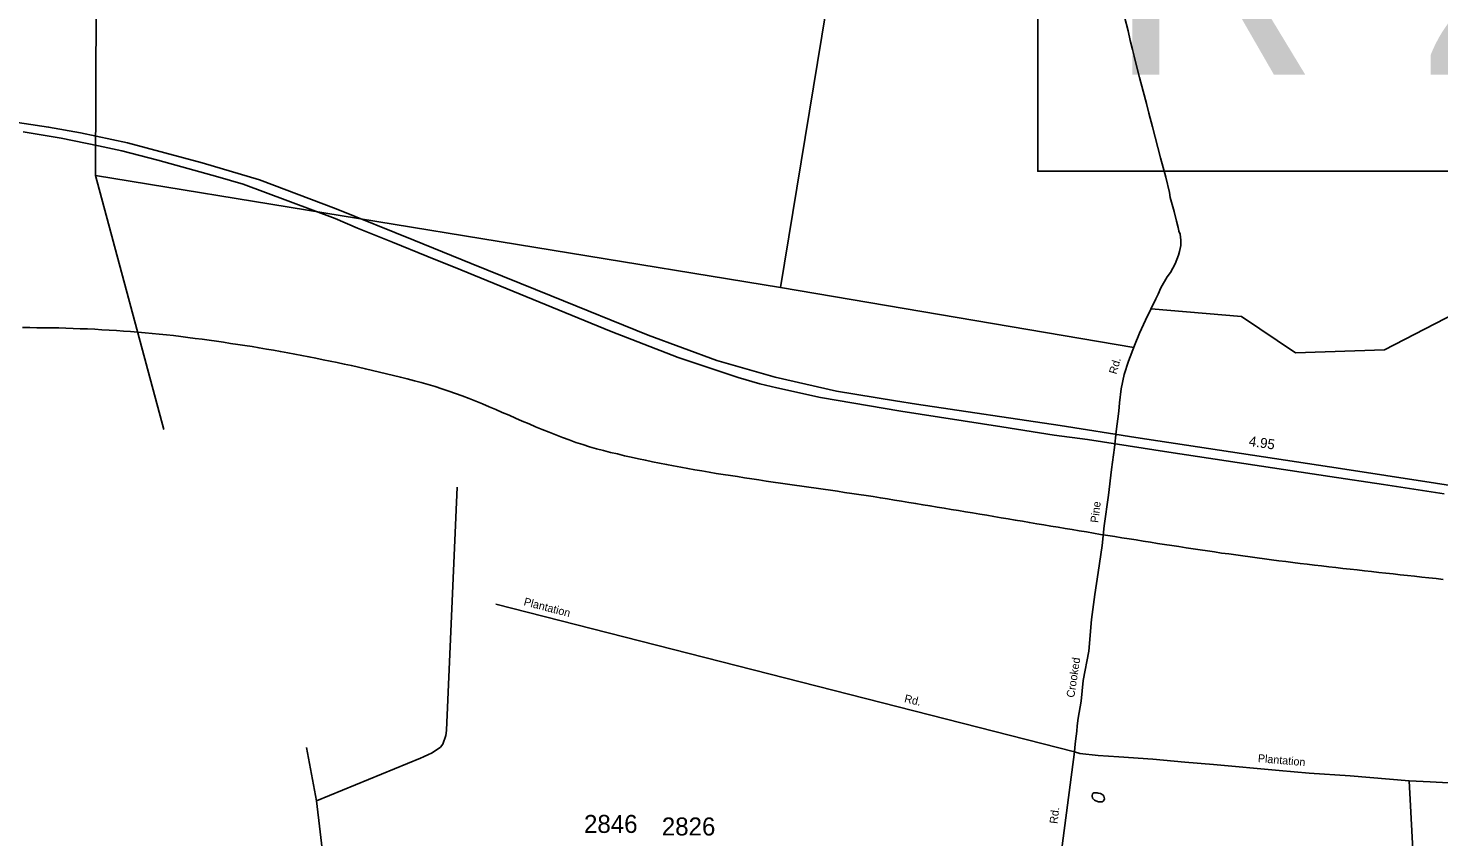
# Model space of a CAD drawing. Extents: x 1945482 to 2853149, y 66427 to 1015778.
# Drawn here: x 2345376 to 2356944, y 203152 to 209782 of the extents above; entities that cross this region are included whole.
import ezdxf

# ---------------------------------------------------------------- set-up
doc = ezdxf.new("R2010")
doc.units = 0
for name, color, linetype in [('Old_Level_10', 7, 'Continuous'), ('Old_Level_17', 7, 'Continuous'), ('Old_Level_28', 7, 'Continuous'), ('Old_Level_3', 7, 'Continuous'), ('Old_Level_35', 7, 'Continuous'), ('Old_Level_60', 7, 'Continuous'), ('Old_Level_8', 7, 'Continuous')]:
    doc.layers.add(name, color=color, linetype=linetype)

msp = doc.modelspace()

# ---------------------------------------------------------------- linework, layer by layer
at = {"layer": 'Old_Level_28'}
for points in [[(2344996, 209052), (2345543, 208971), (2345804, 208923), (2346189, 208841), (2346804, 208679), (2347272, 208538), (2347902, 208300), (2348539, 208043), (2349008, 207853), (2349665, 207587), (2350460, 207265), (2351023, 207056), (2351502, 206920), (2352004, 206806), (2352488, 206727), (2352661, 206698), (2353840, 206524), (2354458, 206426), (2355055, 206336), (2356137, 206172), (2357288, 205995)], [(2345334, 208931), (2345647, 208879), (2345953, 208817), (2346145, 208775), (2346440, 208701), (2346930, 208564), (2347139, 208504), (2347894, 208222), (2348077, 208143), (2348364, 208027), (2348645, 207914), (2348924, 207802), (2350157, 207296), (2350375, 207211), (2350707, 207081), (2351197, 206917), (2351377, 206867), (2351515, 206834), (2351874, 206754), (2352532, 206642), (2353359, 206513), (2353790, 206446), (2354064, 206409), (2354731, 206307), (2356049, 206107), (2356491, 206042), (2356988, 205963)]]:
    msp.add_lwpolyline(points, dxfattribs=at)
at = {"layer": 'Old_Level_3'}
for points in [[(2360492, 208609), (2353655, 208609), (2353655, 211527), (2360492, 211527), (2360492, 208609)], [(2351018, 206132), (2350959, 206142), (2350901, 206152), (2350843, 206162), (2350785, 206172), (2350727, 206183), (2350669, 206193), (2350611, 206205), (2350553, 206216), (2350495, 206227), (2350437, 206239), (2350380, 206252), (2350322, 206264), (2350265, 206277), (2350208, 206291), (2350150, 206304), (2350093, 206319), (2350036, 206334), (2349980, 206350), (2349924, 206368), (2349868, 206386), (2349812, 206406), (2349757, 206426), (2349702, 206447), (2349647, 206469), (2349592, 206492), (2349537, 206514), (2349483, 206537), (2349428, 206561), (2349373, 206584), (2349319, 206608), (2349264, 206632), (2349210, 206655), (2349155, 206678), (2349101, 206701), (2349046, 206724), (2348991, 206746), (2348936, 206767), (2348880, 206788), (2348825, 206807), (2348769, 206826), (2348713, 206844), (2348656, 206861), (2348599, 206876), (2348543, 206891), (2348485, 206906), (2348428, 206920), (2348371, 206935), (2348314, 206949), (2348256, 206963), (2348199, 206976), (2348141, 206989), (2348084, 207003), (2348026, 207015), (2347968, 207028), (2347910, 207040), (2347852, 207053), (2347794, 207064), (2347736, 207076), (2347678, 207088), (2347620, 207099), (2347562, 207110), (2347504, 207121), (2347445, 207131), (2347387, 207141), (2347329, 207151), (2347270, 207161), (2347212, 207171), (2347153, 207180), (2347095, 207189), (2347036, 207198), (2346978, 207207), (2346919, 207215), (2346861, 207223), (2346802, 207231), (2346744, 207239), (2346685, 207246), (2346627, 207254), (2346568, 207261), (2346510, 207267), (2346451, 207274), (2346393, 207280), (2346334, 207285), (2346275, 207290), (2346216, 207295), (2346158, 207299), (2346099, 207303), (2346040, 207307), (2345981, 207310), (2345922, 207313), (2345863, 207316), (2345803, 207318), (2345744, 207320), (2345685, 207322), (2345626, 207324), (2345567, 207325), (2345508, 207326), (2345448, 207326), (2345389, 207327), (2345330, 207327)], [(2356804, 205281), (2356745, 205288), (2356686, 205294), (2356628, 205301), (2356569, 205307), (2356510, 205314), (2356452, 205320), (2356393, 205327), (2356334, 205333), (2356275, 205340), (2356217, 205346), (2356158, 205353), (2356099, 205360), (2356041, 205366), (2355982, 205373), (2355924, 205380), (2355865, 205387), (2355806, 205394), (2355748, 205401), (2355689, 205408), (2355631, 205416), (2355572, 205423), (2355514, 205431), (2355455, 205439), (2355397, 205447), (2355338, 205455), (2355280, 205463), (2355221, 205471), (2355163, 205479), (2355104, 205488), (2355046, 205496), (2354987, 205505), (2354929, 205514), (2354871, 205522), (2354812, 205531), (2354754, 205540), (2354695, 205549), (2354637, 205558), (2354579, 205567), (2354520, 205576), (2354462, 205586), (2354404, 205595), (2354345, 205604), (2354287, 205614), (2354229, 205623), (2354170, 205632), (2354112, 205642), (2354054, 205652), (2353995, 205661), (2353937, 205671), (2353879, 205680), (2353821, 205690), (2353762, 205700), (2353704, 205710), (2353646, 205719), (2353587, 205729), (2353529, 205739), (2353471, 205749), (2353413, 205758), (2353354, 205768), (2353296, 205778), (2353238, 205788), (2353180, 205797), (2353121, 205807), (2353063, 205817), (2353005, 205827), (2352946, 205836), (2352888, 205846), (2352830, 205856), (2352772, 205865), (2352713, 205875), (2352655, 205884), (2352597, 205894), (2352538, 205903), (2352480, 205913), (2352422, 205922), (2352364, 205931), (2352305, 205941), (2352247, 205950), (2352188, 205959), (2352130, 205967), (2352071, 205976), (2352013, 205985), (2351954, 205993), (2351896, 206002), (2351837, 206010), (2351778, 206018), (2351720, 206027), (2351661, 206035), (2351603, 206044), (2351544, 206052), (2351485, 206061), (2351427, 206069), (2351368, 206078), (2351310, 206087), (2351251, 206096), (2351193, 206105), (2351134, 206114), (2351076, 206123), (2351018, 206132)], [(2356980, 205262), (2356921, 205269), (2356863, 205275), (2356804, 205281)]]:
    msp.add_lwpolyline(points, dxfattribs=at)
at = {"layer": 'Old_Level_35'}
for p, q in [((2353957, 203848), (2349211, 205059)), ((2347739, 203447), (2347657, 203884)), ((2356846, 200750), (2356702, 203611)), ((2348085, 200605), (2347739, 203447))]:
    msp.add_line(p, q, dxfattribs=at)
for points in [[(2346489, 206491), (2345927, 208574), (2345939, 211402), (2347111, 211533)], [(2351546, 207655), (2351917, 209917), (2348568, 210468)], [(2354365, 209876), (2354396, 209759), (2354414, 209682), (2354431, 209608), (2354446, 209553), (2354465, 209473), (2354490, 209377), (2354520, 209266), (2354547, 209164), (2354566, 209086), (2354596, 208973), (2354619, 208889), (2354661, 208719), (2354704, 208560), (2354735, 208434), (2354742, 208395), (2354756, 208335), (2354774, 208279), (2354794, 208199), (2354805, 208149), (2354813, 208121), (2354813, 208119), (2354822, 208092), (2354828, 208044), (2354829, 208026), (2354827, 208000), (2354818, 207952), (2354810, 207921), (2354781, 207849), (2354743, 207780), (2354716, 207742), (2354665, 207653), (2354641, 207600), (2354623, 207564), (2354582, 207477), (2354539, 207387), (2354490, 207282), (2354448, 207181), (2354398, 207053), (2354363, 206942), (2354338, 206825), (2354325, 206710), (2354319, 206642), (2354299, 206476), (2354285, 206343), (2354261, 206163), (2354236, 205954), (2354199, 205703), (2354182, 205541), (2354149, 205319), (2354123, 205138), (2354096, 204934), (2354075, 204673), (2354028, 204435), (2354011, 204264), (2353987, 204126), (2353979, 204062), (2353974, 204017), (2353965, 203937), (2353960, 203885), (2353957, 203848)], [(2345927, 208574), (2351546, 207655), (2354442, 207165)], [(2357725, 207750), (2357658, 207742), (2356498, 207144), (2355769, 207120), (2355326, 207419), (2354585, 207482)], [(2347739, 203447), (2348593, 203796), (2348617, 203807), (2348658, 203827), (2348682, 203839), (2348713, 203857), (2348756, 203888), (2348775, 203913), (2348800, 203984), (2348806, 204024), (2348806, 204026), (2348895, 206019)], [(2353957, 203848), (2353677, 201725), (2353665, 201678), (2353662, 201668), (2353649, 201640), (2353619, 201584), (2353598, 201560), (2353559, 201536), (2353294, 201378)], [(2356702, 203611), (2356216, 203652), (2355881, 203675), (2355634, 203697), (2355096, 203744), (2354861, 203764), (2354598, 203788), (2354319, 203809), (2354149, 203818), (2354000, 203834), (2353957, 203848)], [(2358572, 203411), (2358104, 203471), (2357909, 203499), (2357340, 203561), (2357023, 203594), (2356872, 203602), (2356702, 203611)]]:
    msp.add_lwpolyline(points, dxfattribs=at)
at = {"layer": 'Old_Level_60'}
msp.add_lwpolyline([(2354153, 203439), (2354130, 203446), (2354119, 203452), (2354111, 203460), (2354105, 203469), (2354101, 203489), (2354103, 203504), (2354108, 203510), (2354115, 203513), (2354143, 203514), (2354150, 203511), (2354169, 203506), (2354189, 203495), (2354198, 203486), (2354202, 203464), (2354200, 203454), (2354192, 203445), (2354182, 203440), (2354153, 203439)], dxfattribs=at)

# ---------------------------------------------------------------- texts
at = {"layer": 'Old_Level_10'}
for s, rotation, p in [('Rd.', 73.8528, (2354300, 206940)), ('Pine', 83.1709, (2354151, 205724)), ('Plantation', 345.2988, (2349435, 205052)), ('Crooked', 81.3902, (2353954, 204290)), ('Rd.', 346.5696, (2352556, 204257)), ('Plantation', 354.9872, (2355458, 203765)), ('Rd.', 83.3844, (2353816, 203256))]:
    msp.add_text(s, height=65.6, rotation=rotation, dxfattribs=at).set_placement(p)
at = {"layer": 'Old_Level_17'}
msp.add_text('4.95', height=82, rotation=351.5604, dxfattribs=at).set_placement((2355382, 206358))
at = {"layer": 'Old_Level_3'}
msp.add_text('R-2405', height=1788.1, dxfattribs=at).set_placement((2354233, 209400))
at = {"layer": 'Old_Level_8'}
for s, p in [('2846', (2349934, 203184)), ('2826', (2350572, 203163))]:
    msp.add_text(s, height=147.6, dxfattribs=at).set_placement(p)

doc.saveas('drawing.dxf')
